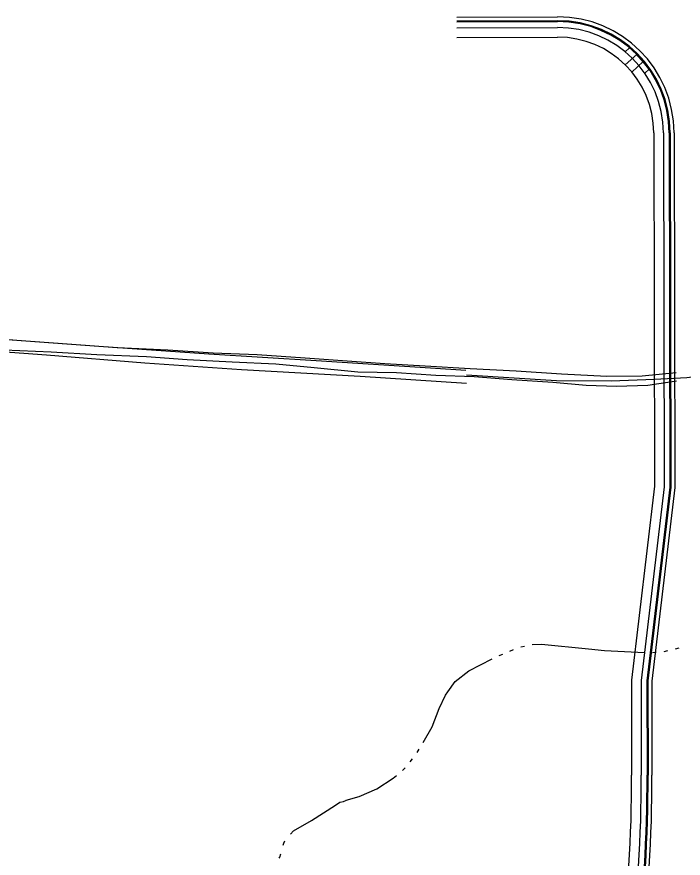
# Model space of a CAD drawing. Extents: x 588843 to 2552415, y 180129 to 269402.
# Drawn here: x 596224.4 to 596568.3, y 184704.3 to 185138.5 of the extents above; entities that cross this region are included whole.
import ezdxf

# ---------------------------------------------------------------- set-up
doc = ezdxf.new("R2010")
doc.units = 0
for name, color, linetype in [('C-ROAD-CURB-BACK-N', 7, 'Continuous'), ('C-ROAD-CURB-FACE-N', 7, 'Continuous'), ('C-ROAD-CURB-FLANGE-N', 7, 'Continuous'), ('C-SWLK-N', 7, 'Continuous'), ('E_DWY', 7, 'Continuous'), ('E_WTR_P', 7, 'Continuous'), ('Level 17', 7, 'Continuous')]:
    doc.layers.add(name, color=color, linetype=linetype)

msp = doc.modelspace()

# ---------------------------------------------------------------- linework, layer by layer
at = {"layer": 'C-ROAD-CURB-BACK-N'}
for points in [[(596451.55, 185135.92), (596503.51, 185136.02)], [(596561.11, 185078.62), (596561.45, 184895.79), (596549.63, 184795.77), (596549.72, 184747.08)]]:
    msp.add_lwpolyline(points, dxfattribs=at)
for centre, radius, start, end in [((596503.61, 185078.52), 57.5, 0.1046, 90.1045), ((595797.22, 184745.7), 752.5, 352.91432, 0.10459)]:
    msp.add_arc(centre, radius, start, end, dxfattribs=at)
at = {"layer": 'C-ROAD-CURB-FACE-N'}
for points in [[(596451.55, 185136.42), (596503.51, 185136.52)], [(596561.61, 185078.62), (596561.95, 184895.76), (596550.13, 184795.74), (596550.22, 184747.08)]]:
    msp.add_lwpolyline(points, dxfattribs=at)
for centre, radius, start, end in [((596503.61, 185078.52), 58, 0.1046, 90.1045), ((595797.22, 184745.7), 753, 352.91432, 0.10459)]:
    msp.add_arc(centre, radius, start, end, dxfattribs=at)
at = {"layer": 'C-ROAD-CURB-FLANGE-N'}
for points in [[(596451.55, 185138.42), (596503.5, 185138.52)], [(596563.61, 185078.63), (596563.95, 184895.64), (596552.13, 184795.62), (596552.22, 184747.08)]]:
    msp.add_lwpolyline(points, dxfattribs=at)
for centre, radius, start, end in [((596503.61, 185078.52), 60, 0.1046, 90.1045), ((595797.22, 184745.7), 755, 352.91432, 0.10459)]:
    msp.add_arc(centre, radius, start, end, dxfattribs=at)
at = {"layer": 'C-SWLK-N'}
for p, q in [((596538.39, 185120.48), (596540.62, 185122.52)), ((596538.41, 185113.72), (596544.32, 185119.13)), ((596541.78, 185110.03), (596547.69, 185115.44)), ((596548.51, 185109.41), (596550.74, 185111.45))]:
    msp.add_line(p, q, dxfattribs=at)
for points in [[(596451.56, 185132.92), (596503.51, 185133.02)], [(596451.57, 185127.92), (596503.52, 185128.02)], [(596553.11, 185078.61), (596553.45, 184896.25), (596541.63, 184796.23), (596541.72, 184747.06)], [(596558.11, 185078.62), (596558.45, 184895.96), (596546.63, 184795.94), (596546.72, 184747.07)]]:
    msp.add_lwpolyline(points, dxfattribs=at)
for centre, radius, start, end in [((596503.61, 185078.52), 54.5, 0.1046, 90.1045), ((596503.61, 185078.52), 49.5, 0.1046, 90.1045), ((595797.22, 184745.7), 744.5, 352.91432, 0.10459), ((595797.22, 184745.7), 749.5, 352.91432, 0.10459)]:
    msp.add_arc(centre, radius, start, end, dxfattribs=at)
at = {"layer": 'E_DWY'}
for points in [[(596059.26, 184995.13), (596088.36, 184987.42), (596109.79, 184983.11), (596129.59, 184979.67), (596147.87, 184977.5), (596174.64, 184975.2), (596266.75, 184968.5), (596323.48, 184964.56), (596378.9, 184961.1), (596438, 184957.42), (596456.22, 184956.1)], [(596058.94, 184986.3), (596081.84, 184980.54), (596102.13, 184976.24), (596121.61, 184973.52), (596153.64, 184970.36), (596192.8, 184967.45), (596239.71, 184964.02), (596290.48, 184959.9), (596340.42, 184956.53), (596401.54, 184953.01), (596456.52, 184949.47)], [(596456.58, 184953.71), (596502.9, 184950.75), (596531.12, 184950.64), (596553.48, 184951.46), (596570.26, 184952.42), (596584.6, 184954.27)]]:
    msp.add_lwpolyline(points, dxfattribs=at)
at = {"layer": 'E_WTR_P'}
for points in [[(596484.55, 184813.3), (596486.5, 184813.78)], [(596490.42, 184814.55), (596495.26, 184814.79), (596519.4, 184812.34)], [(596473.39, 184808.81), (596475.24, 184809.6)], [(596478.93, 184811.17), (596480.78, 184811.95)], [(596519.4, 184812.34), (596527.77, 184811.49), (596548.44, 184810.45)], [(596552.45, 184810.48), (596554.45, 184810.62)], [(596558.44, 184810.95), (596560.39, 184811.44)], [(596564.29, 184812.41), (596566.24, 184812.9)], [(596446.78, 184790.1), (596450.65, 184795.56), (596457.68, 184800.94), (596469.69, 184807.24)], [(596434.06, 184764.01), (596438.71, 184772.15), (596442.4, 184781.49), (596445.62, 184788.47), (596446.78, 184790.1)], [(596431.08, 184758.78), (596432.07, 184760.52)], [(596427.44, 184753.99), (596428.71, 184755.55)], [(596423.41, 184749.55), (596424.72, 184750.67), (596424.9, 184750.89)], [(596394.46, 184734.19), (596401.08, 184736.18), (596410.3, 184740.11), (596418.69, 184745.52), (596420.36, 184746.94)], [(596365.63, 184716.77), (596367.26, 184718.36), (596376.59, 184723.81), (596388.89, 184731.64), (596391.19, 184733.17), (596392.98, 184733.6), (596394.5, 184734.21)], [(596361.94, 184710.98), (596362.23, 184711.99), (596362.76, 184713.17)], [(596359.77, 184704.38), (596360.21, 184704.88), (596360.73, 184706.47)]]:
    msp.add_lwpolyline(points, dxfattribs=at)
at = {"layer": 'Level 17'}
for points in [[(596157.46, 184976.39), (596177.81, 184975.21), (596201.72, 184973.55), (596224.39, 184971.68), (596250.36, 184969.81), (596276.17, 184967.94), (596302.45, 184966.62), (596325.71, 184965.18), (596348.5, 184964.31), (596373.16, 184962.52), (596394.88, 184960.98), (596414.4, 184959.59), (596435.2, 184958.46), (596458.37, 184957.06), (596482.15, 184955.74), (596505.52, 184954.23), (596528.92, 184953.06), (596547.24, 184953.24), (596564.68, 184955.01)], [(596564.81, 184950.49), (596550.02, 184948.29), (596533.9, 184947.66), (596518.25, 184948.25), (596501.02, 184949.71), (596479.91, 184951.16), (596460.43, 184952.63), (596440.66, 184953.46), (596420.36, 184954.77), (596400.43, 184955.06), (596377.95, 184957.38), (596358.12, 184959.23), (596335.49, 184960.26), (596312.41, 184961.46), (596291.37, 184962.96), (596265.72, 184964.01), (596242.19, 184965.49), (596217.82, 184966.55), (596192.47, 184968.75), (596172.45, 184969.18), (596157.2, 184969.11)]]:
    msp.add_lwpolyline(points, dxfattribs=at)

doc.saveas('drawing.dxf')
